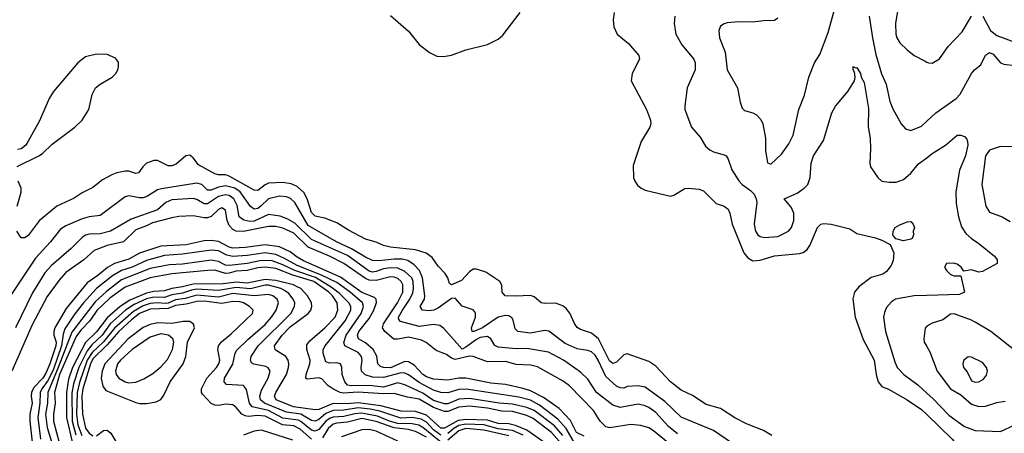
# Model space of a CAD drawing. Header units: inches. Extents: x 884549 to 1028252, y 526810 to 653624.
# Tile 493 of 656: x 944942 to 950432, y 593462 to 595771. Entities that reach past the tile are written whole.
import ezdxf

# ---------------------------------------------------------------- set-up
doc = ezdxf.new("R2010")
doc.units = ezdxf.units.IN
doc.header["$MEASUREMENT"] = 0
doc.layers.add('A9549', color=7, linetype='Continuous')
doc.layers.add('A9559', color=7, linetype='Continuous')

msp = doc.modelspace()

# ---------------------------------------------------------------- linework, layer by layer
at = {"layer": 'A9549', "color": 5}
for points, elevation in [([(949170, 595778.4), (949150, 595765.6), (949090, 595765.2), (949030, 595756.3), (948950, 595758.3), (948887, 595753), (948870, 595748.3), (948850, 595733.6), (948840.2, 595710), (948843.6, 595670), (948874.8, 595590), (948886.7, 595490), (948944, 595390), (948959.1, 595310), (948970, 595277.3), (948983.9, 595263.9), (949030, 595251.5), (949050, 595240.3), (949074.1, 595214.1), (949085.4, 595190), (949100.7, 595110), (949100.8, 595040.8), (949110.9, 594970.9), (949130, 594964), (949190, 595020.5), (949230, 595078.4), (949254.7, 595125.3), (949287.1, 595270), (949318, 595350), (949342.4, 595450), (949373.8, 595530), (949402.8, 595577.2), (949450, 595699.5), (949512.9, 595930)], 2160), ([(949838.6, 595830), (949824.7, 595750), (949827.6, 595690), (949833.2, 595670), (949850, 595642.3), (949890, 595602.7), (949930, 595571.5), (949990, 595538.7), (950000, 595534.5)], 2180), ([(947010, 595794.9), (947110, 595706.7), (947170, 595632.8), (947227.3, 595587.3), (947267.6, 595567.6), (947305.1, 595565.1), (947350, 595572.3), (947430, 595601.8), (947550, 595632.2), (947610, 595661.2), (947635.7, 595684.3), (947732.1, 595810)], 2120), ([(948257.6, 595810), (948250.4, 595770), (948254.9, 595730), (948273, 595690), (948337.3, 595637.3), (948394, 595570), (948398.8, 595550), (948356.5, 595470), (948352, 595430), (948437, 595270), (948459.5, 595210), (948462, 595190), (948455.8, 595170), (948406.7, 595090), (948363.1, 594956.9), (948364.7, 594890), (948371.5, 594870), (948386.9, 594846.9), (948407, 594830), (948430, 594819.3), (948570, 594786.4), (948590, 594791.6), (948650, 594827.7), (948670, 594830.3), (948730, 594824.7), (948754.9, 594814.9), (948825.5, 594745.5), (948870.1, 594730.1), (948892.7, 594712.7), (948901.8, 594690), (948914.7, 594630), (948980.1, 594470), (949001.4, 594441.4), (949030, 594425.3), (949070, 594428.3), (949150, 594452), (949290, 594465.4), (949310, 594472.1), (949332.3, 594487.7), (949348, 594510), (949390, 594610.4), (949409.6, 594630), (949426.3, 594633.7), (949466, 594630), (949570, 594602.7), (949610, 594578), (949713.4, 594553.4), (949750, 594539.5), (949795.1, 594515.1), (949816.8, 594470), (949813.2, 594426.8), (949801.4, 594398.6), (949775.1, 594364.9), (949755.3, 594350), (949689, 594331), (949620.1, 594279.9), (949595.9, 594250), (949587.1, 594212.9), (949600.9, 594110), (949645.3, 593985.3), (949705.8, 593870), (949717, 593790), (949729, 593749), (949750, 593723.9), (949790, 593706.3), (949890, 593649.5), (949970, 593595.4), (950000, 593566.5)], 2120), ([(948594.2, 595790), (948591.3, 595750), (948601.2, 595690), (948634.2, 595630), (948700.2, 595550), (948709.3, 595529.3), (948708.4, 595490), (948664.4, 595390), (948650.3, 595290), (948651.7, 595270), (948687.1, 595170), (948735.9, 595115.9), (948765.7, 595065.7), (948790, 595043.9), (948810, 595033.2), (948870, 595016.9), (948881.6, 595010), (948892.7, 594992.7), (948912.5, 594932.5), (948951.5, 594871.5), (948970.5, 594850), (949017.5, 594817.5), (949037.3, 594797.3), (949049.2, 594770), (949052, 594750), (949036.5, 594630), (949045.6, 594590), (949058.3, 594570), (949070, 594560.2), (949094.3, 594554.3), (949170, 594561.5), (949229.7, 594590), (949246.2, 594610), (949258, 594650), (949258.5, 594690), (949244.6, 594724.6), (949205.1, 594770), (949276.6, 594803.4), (949316.9, 594830), (949335.8, 594850), (949349.8, 594890), (949355, 594970), (949368.7, 595010), (949423.2, 595096.8), (949469.8, 595250), (949490, 595288), (949559.5, 595370), (949596.9, 595430), (949600.5, 595450), (949597.4, 595477.4), (949589.7, 595490), (949589.7, 595510.3), (949602, 595502), (949610, 595503), (949630, 595470.4), (949634.4, 595450), (949650, 595420.4), (949675.7, 595275.7), (949672.3, 595172.3), (949683.3, 595110), (949686.3, 595050), (949682.2, 594970), (949686, 594950), (949726.5, 594890), (949750, 594870.3), (949790, 594863.2), (949830, 594863.8), (949870, 594878), (949910, 594914), (949954, 594966), (950000, 595000.5)], 2140), ([(949678, 595790), (949696.3, 595670), (949716.3, 595576.3), (949747.7, 595467.7), (949773.4, 595410), (949794.5, 595314.5), (949810, 595273.4), (949857, 595190), (949881.8, 595161.8), (949910, 595152), (949970, 595177), (950000, 595204)], 2160), ([(944927.8, 594952.2), (945049.6, 595010), (945070, 595023.8), (945123.4, 595076.6), (945249.8, 595170), (945289.9, 595210), (945327.2, 595270), (945346.7, 595353.3), (945365.7, 595390), (945390, 595411.6), (945458.5, 595450), (945477.8, 595470), (945488.7, 595490), (945493.8, 595510), (945492.8, 595532.8), (945476.8, 595556.8), (945430, 595576.8), (945370, 595577.8), (945310, 595562.5), (945266, 595530), (945130, 595369.7), (945107.3, 595330), (945052.9, 595207.1), (944990, 595093.2), (944975.5, 595070), (944950, 595049.5), (944930, 595046.6)], 2120), ([(949136.3, 593450), (949090, 593477.1), (948995.3, 593515.3), (948930, 593547.9), (948850, 593599.8), (948770, 593622.3), (948694, 593674), (948630, 593702.2), (948570.8, 593750), (948490, 593837.3), (948450, 593862.7), (948330, 593905.1), (948310, 593900.9), (948270, 593859.2), (948250, 593852.3), (948230, 593866.9), (948169.6, 593989.6), (948130, 594021.4), (948070, 594041.7), (948050, 594052.9), (948035, 594075), (948010, 594133.1), (947990, 594158), (947970, 594173.7), (947930, 594188.4), (947870, 594186), (947850, 594189.8), (947810, 594223.1), (947790, 594231.9), (947707.6, 594227.6), (947649.6, 594230), (947632.6, 594250), (947629.8, 594289.8), (947618.7, 594310), (947541.3, 594361.3), (947490, 594378.8), (947470, 594378.8), (947450, 594364.2), (947405.3, 594314.7), (947350, 594291.5), (947337.8, 594297.8), (947329, 594330), (947314.9, 594354.9), (947274.6, 594394.6), (947242.8, 594442.8), (947208, 594468), (947150, 594486.6), (947010, 594500.8), (946969.9, 594509.9), (946930, 594528.1), (946870, 594546.4), (946775.8, 594595.8), (946710, 594637.1), (946643.7, 594663.7), (946590, 594673.5), (946570, 594694.2), (946545.4, 594770), (946525.8, 594805.8), (946490, 594839.9), (946455.5, 594855.5), (946410, 594862.7), (946330, 594857.7), (946311.1, 594848.9), (946270, 594816.5), (946250, 594818.9), (946110, 594897.1), (946090, 594904.1), (946050, 594904.7), (946029.7, 594910), (945940, 594960), (945910, 594999.8), (945890, 595014), (945868.5, 595011.5), (945815.5, 594964.5), (945790, 594954.5), (945770, 594954.6), (945710, 594984.6), (945690, 594985), (945650, 594969.1), (945628.7, 594950), (945604.7, 594915.3), (945590, 594911.6), (945550, 594924.4), (945530, 594925.9), (945484, 594916), (945455.6, 594904.4), (945403.9, 594876.1), (945350, 594833.7), (945290, 594804.2), (945245.7, 594774.3), (945150, 594729.9), (945051.6, 594648.4), (944990, 594566.6), (944970, 594552.8), (944950, 594552.3), (944926, 594590)], 2120), ([(948993.5, 593353.5), (948810, 593478.7), (948630, 593552.4), (948539.5, 593639.5), (948430, 593719.9), (948390, 593727.3), (948330, 593723.2), (948310, 593714.8), (948290, 593716.5), (948270, 593726), (948210, 593778.6), (948168.5, 593870), (948150, 593898.1), (948130, 593916.7), (948110, 593924.6), (948050, 593933), (947983.5, 593963.5), (947891.8, 594031.8), (947870, 594035.4), (947790, 594020.4), (947719.6, 594030), (947705.5, 594045.5), (947693.5, 594093.5), (947686.3, 594106.3), (947670, 594117.3), (947650, 594120.3), (947610, 594110.4), (947522, 594050), (947473.6, 594030), (947464.2, 594030), (947461, 594050), (947483.2, 594110), (947483.8, 594130), (947479.5, 594139.5), (947470, 594152.1), (947410, 594172.2), (947370, 594215.7), (947350, 594214.8), (947277.4, 594162.6), (947250.5, 594149.5), (947225.2, 594145.2), (947187.7, 594150), (947174.8, 594170), (947199.2, 594210), (947200.7, 594230), (947187.8, 594330), (947171, 594371), (947141.7, 594401.7), (947107.1, 594427.1), (947074.5, 594434.5), (947030, 594434.3), (946945, 594425), (946910, 594426.8), (946870, 594444.8), (946792.4, 594492.4), (946708, 594530), (946550, 594622), (946476.3, 594750), (946452.3, 594772.3), (946430, 594782.5), (946390, 594785.2), (946330, 594771.7), (946287.5, 594730), (946270, 594717.6), (946250, 594713.3), (946228.9, 594728.9), (946171.3, 594810), (946142.6, 594830), (946090, 594843.8), (946050, 594835.8), (946010, 594818.8), (945990, 594819.9), (945958.3, 594850), (945930, 594858.6), (945732.6, 594827.4), (945710, 594820.5), (945654.6, 594785.4), (945630, 594776.7), (945610, 594775.6), (945550, 594787.4), (945530, 594782.8), (945390, 594678.2), (945330, 594670.5), (945290, 594659.9), (945199.6, 594620.4), (945170, 594602.4), (945114.3, 594530), (945030, 594440.5), (944878.6, 594210)], 2140), ([(944929, 594730), (944951.2, 594808.8), (944951.3, 594830), (944934.4, 594870)], 2120), ([(948610, 593459.2), (948560.5, 593500.5), (948490, 593577.8), (948450, 593606.5), (948430, 593615.8), (948390, 593624.2), (948290, 593606.5), (948250, 593618.5), (948158.7, 593690), (948110, 593763.7), (948070, 593803.7), (947973.5, 593870), (947890, 593914.6), (947770, 593935.8), (947710, 593934.2), (947610, 593943.1), (947591.9, 593951.9), (947569, 593990), (947550, 594002.5), (947510, 593996.4), (947490, 593986.6), (947430, 593942.1), (947410, 593932.6), (947307.9, 594047.9), (947284.2, 594064.2), (947250, 594069.9), (947170, 594058.7), (947065.9, 594085.9), (947056.9, 594096.9), (947054.9, 594110), (947076, 594150), (947118.4, 594210), (947133.3, 594246.7), (947137.3, 594270), (947135.9, 594310), (947128.2, 594330), (947090, 594366.1), (947050, 594383.6), (947010, 594386.5), (946970, 594379.6), (946930, 594364.4), (946910, 594362.2), (946890, 594366.6), (946770, 594453.9), (946570, 594543.4), (946475.6, 594635.6), (946437.9, 594657.9), (946394.4, 594674.4), (946330, 594682.8), (946250, 594645.8), (946224.7, 594644.7), (946192.1, 594652.1), (946166.1, 594670), (946154.2, 594734.2), (946136.9, 594770), (946110, 594789.9), (946090, 594793.8), (946050, 594783.1), (945990, 594743.1), (945970, 594743.5), (945930, 594766.5), (945910, 594772.5), (945790, 594766), (945756.3, 594750), (945710.1, 594709.9), (945562.8, 594657.2), (945449.3, 594590.7), (945390, 594575.8), (945330, 594574.2), (945310, 594568.7), (945290, 594555.5), (945230, 594492.9), (945120.3, 594399.7), (945083, 594357), (945013.8, 594246.2), (944918.2, 594050)], 2160), ([(948629.7, 593349.7), (948476.9, 593476.9), (948450, 593493.3), (948405.5, 593505.5), (948350, 593512.1), (948233.4, 593493.4), (948210, 593499), (948178.4, 593530), (948141.1, 593590), (948007.6, 593727.6), (947973.1, 593753.1), (947830, 593833.7), (947790, 593843.2), (947710, 593846.7), (947650, 593863.3), (947550, 593861.7), (947470, 593891.4), (947450, 593892.3), (947370, 593874.8), (947350, 593880.8), (947322.3, 593902.3), (947264.9, 593924.9), (947208.7, 593968.7), (947181.8, 593981.8), (947110, 593999.2), (947050, 593986.9), (947028.1, 593988.1), (946977.8, 594030), (946965.7, 594050), (946970, 594073.1), (947048, 594190), (947077.8, 594250), (947078.6, 594290), (947069, 594310), (947050, 594325.8), (947030, 594333.7), (947010, 594335.3), (946930, 594315.4), (946890, 594316.8), (946870, 594326.1), (946750, 594409.2), (946670, 594450.9), (946550, 594501.8), (946470, 594579.1), (946410, 594607.5), (946370, 594615.8), (946330, 594617.1), (946190, 594589.2), (946150, 594590.8), (946130, 594599.9), (946110, 594622.9), (946098.8, 594650), (946090, 594707.3), (946070, 594719.8), (946050, 594712.2), (946010, 594672.8), (945990, 594664.8), (945970, 594664.6), (945910, 594676.5), (945830, 594671.6), (945790, 594665.5), (945683, 594637), (945650, 594619.4), (945590, 594597.2), (945521.6, 594530), (945430.3, 594509.7), (945357.4, 594482.6), (945300.1, 594430), (945199.9, 594360.1), (945162.5, 594317.5), (945094.6, 594225.4), (945012.5, 594067.5), (944898.1, 593810)], 2180), ([(948090, 593446.8), (948047.3, 593467.3), (948014.1, 593534.1), (947950, 593599.8), (947862, 593662), (947790, 593699.5), (947750, 593712.5), (947650, 593733.9), (947570, 593741.6), (947430.1, 593769.9), (947390, 593769.6), (947330, 593758.6), (947250, 593764.9), (947210, 593778.1), (947190, 593789.6), (947141.8, 593841.8), (947110, 593861.7), (947090, 593862.3), (947010, 593828.6), (946970, 593828.8), (946954.2, 593834.2), (946939.5, 593850), (946932.6, 593892.6), (946913.4, 593930), (946870, 593967.8), (946831.5, 593990), (946824.8, 594010), (946832.6, 594030), (946890, 594103.7), (946916, 594150), (946931.4, 594191.4), (946930.4, 594210), (946919.7, 594219.7), (946850, 594249), (946730, 594334.5), (946525, 594425), (946490, 594444.5), (946450, 594475), (946390, 594502.1), (946310, 594513.9), (946201.3, 594498.7), (946130, 594495.3), (946110, 594500.9), (946050, 594532.9), (946010, 594538.5), (945970, 594536.3), (945870, 594513.9), (945730, 594506.6), (945610, 594468.1), (945550, 594434.7), (945470, 594410.6), (945432.1, 594387.9), (945377.4, 594342.6), (945318.3, 594301.7), (945200.8, 594159.2), (945137.3, 594050), (945132.3, 594030), (945133.4, 594010), (945144.6, 593970), (945144.2, 593950), (945110, 593849.9), (945090, 593801.5), (945071.2, 593770), (945021.6, 593718.4), (945007.4, 593690), (945005.4, 593670), (945010.9, 593630), (944998.6, 593570), (944998.2, 593530), (945012.6, 593412.6)], 2220), ([(948030, 593419.1), (947989.7, 593489.7), (947942.1, 593542.1), (947839.7, 593619.7), (947790, 593646.6), (947724.4, 593664.4), (947431, 593709), (947390, 593707), (947330, 593688.3), (947290, 593689.9), (947250, 593702.7), (947170, 593745), (947110, 593788.9), (947090, 593798.2), (947070, 593799.1), (946970, 593773.9), (946910, 593775.1), (946867.8, 593787.8), (946847.3, 593810), (946845.4, 593830), (946852, 593870), (946848.7, 593890), (946830, 593912.9), (946754.5, 593950), (946749.2, 593969.2), (946763.3, 594010), (946845.2, 594130), (946859.1, 594170), (946853.1, 594190), (946784.6, 594250), (946710, 594303.6), (946624.1, 594344.1), (946490, 594398), (946418.4, 594438.4), (946370, 594459.7), (946310, 594469.5), (946210, 594454.6), (946130, 594449.7), (946097.2, 594457.2), (946050, 594481.1), (946010, 594485.2), (945850, 594462.4), (945750, 594454.5), (945650, 594426.2), (945570, 594389.2), (945510, 594371), (945458.9, 594341.1), (945370.2, 594269.8), (945297.7, 594190), (945250, 594129.9), (945194.3, 594045.7), (945183.9, 594016.1), (945174.8, 593950), (945130, 593820.6), (945101.8, 593758.2), (945065.5, 593710), (945055.7, 593690), (945055.3, 593630), (945042.9, 593550), (945058, 593430)], 2240), ([(947970, 593449.3), (947923.6, 593503.6), (947810, 593589), (947770, 593606.9), (947690, 593624.5), (947614.7, 593630), (947450, 593657.2), (947390, 593652.3), (947330, 593627.4), (947310, 593626), (947250, 593645.1), (947190, 593685.6), (947090, 593732.3), (947050, 593743.3), (946970, 593720.1), (946890, 593728.9), (946790, 593726.9), (946770.3, 593730.3), (946755.2, 593750), (946740.8, 593790), (946737.5, 593830), (946730.7, 593850), (946710, 593856), (946670, 593854.3), (946650, 593860.9), (946633.5, 593910), (946633.6, 593930), (946645.2, 593950), (946756.1, 594090), (946789.2, 594150), (946788.3, 594170), (946776.7, 594190), (946724.3, 594244.3), (946678.6, 594278.6), (946591, 594331), (946475.6, 594370), (946410, 594402), (946350, 594424.1), (946290, 594426.4), (946210, 594410.2), (946110, 594398.5), (946090, 594400.7), (946050, 594421.5), (946010, 594427.8), (945850, 594405.6), (945777.3, 594402.7), (945670, 594381.7), (945510, 594318.6), (945426.2, 594253.8), (945363.6, 594196.4), (945232.6, 594027.4), (945157.6, 593830), (945098.2, 593690), (945097.7, 593630), (945086.3, 593570), (945095.4, 593495.4), (945120.5, 593410)], 2260), ([(947962.8, 593402.8), (947907, 593467), (947804.4, 593544.4), (947770, 593562), (947690, 593583.6), (947630, 593586), (947550, 593602.7), (947450, 593613.4), (947390, 593607.3), (947330, 593584.9), (947310, 593584.3), (947250, 593607), (947170, 593653.7), (947104.7, 593664.7), (947030, 593684.3), (946970, 593682.1), (946830, 593691.5), (946746.9, 593686.9), (946729.9, 593690), (946688.7, 593710), (946661.1, 593730), (946626.9, 593766.9), (946610, 593772.1), (946544.5, 593764.5), (946537.1, 593770), (946538.7, 593790), (946560.2, 593850), (946561.3, 593870), (946543.3, 593930), (946544.1, 593955.9), (946560.8, 593979.2), (946643.7, 594050), (946700.3, 594110), (946716.8, 594150), (946711.5, 594190), (946686.4, 594230), (946666, 594250), (946582.9, 594310), (946465.1, 594345.1), (946370, 594381.4), (946310, 594389), (946270, 594384.9), (946210, 594370.2), (946150, 594366.3), (946110, 594355.4), (946090, 594354.9), (946030, 594372.2), (945991.5, 594371.5), (945790, 594351.9), (945670, 594330.7), (945530, 594277.5), (945444.1, 594215.9), (945372.7, 594147.3), (945333.5, 594090), (945282.5, 594037.5), (945256.6, 594003.4), (945164, 593790), (945136.8, 593690), (945140.6, 593630), (945130.2, 593569.8), (945130.4, 593530), (945163.9, 593403.9)], 2280), ([(947869.9, 593409.9), (947770, 593479.8), (947706.7, 593506.7), (947670, 593514.3), (947610, 593516.3), (947550, 593536.3), (947430, 593539.3), (947386.5, 593533.5), (947310, 593490.9), (947290, 593491.7), (947210, 593563.2), (947150, 593584.4), (947070, 593585.7), (946956.2, 593616.2), (946830, 593632.8), (946766.9, 593626.9), (946690, 593629), (946610, 593594.9), (946590, 593593.8), (946469.7, 593609.7), (946373.1, 593650), (946363.4, 593670), (946369.5, 593690), (946428.9, 593790), (946441.1, 593830), (946442.3, 593850), (946438.6, 593870), (946426.7, 593890), (946367.5, 593927.5), (946362.4, 593950), (946404.8, 594010), (946450, 594056.6), (946550.8, 594130), (946565, 594150), (946570.8, 594170), (946569.5, 594190), (946547.8, 594230), (946509.5, 594270), (946490, 594280.6), (946469.2, 594290), (946370, 594315.1), (946310, 594321.2), (946210, 594300.2), (946150, 594305.2), (946076.7, 594296.7), (945910, 594294.7), (945850, 594279.1), (945790, 594269.8), (945750, 594257.3), (945690, 594254.4), (945650, 594244.5), (945555.5, 594204.5), (945502.6, 594170), (945430, 594107.2), (945371.2, 594028.8), (945310, 593969.1), (945236.6, 593830), (945215.2, 593764.8), (945202.3, 593690), (945202.6, 593550), (945237.6, 593397.6)], 2320), ([(947290, 593451.9), (947250, 593482.1), (947210, 593524), (947180.6, 593540.6), (947130, 593551.4), (947066.8, 593546.8), (946950, 593585.8), (946896.5, 593596.5), (946830, 593603.8), (946750, 593591.6), (946690, 593590), (946650, 593573.2), (946610, 593539.9), (946590, 593529.7), (946570, 593534.6), (946510.4, 593570), (946430, 593579.6), (946307.3, 593630), (946285, 593650), (946280.8, 593670), (946290, 593702.3), (946327.7, 593770), (946338.2, 593810), (946328, 593828), (946315.3, 593835.3), (946247.9, 593847.9), (946235.5, 593855.5), (946228.6, 593870), (946232.7, 593890), (946271.2, 593950), (946454.4, 594130), (946475.3, 594170), (946475.5, 594190), (946467.9, 594210), (946442.4, 594242.4), (946419.4, 594259.4), (946398.5, 594270), (946330, 594289.3), (946310, 594288.5), (946230, 594268), (946150, 594275.7), (946050, 594259), (945930, 594265.8), (945899.3, 594260.7), (945850, 594244.2), (945790, 594234.9), (945750, 594219.7), (945690, 594222), (945650, 594212.5), (945579.7, 594180.3), (945531.2, 594148.8), (945446.8, 594073.2), (945401.6, 594010), (945344.1, 593955.9), (945317.7, 593922.3), (945271.7, 593830), (945241.7, 593738.3), (945233, 593687), (945234.6, 593530), (945254.5, 593454.5)], 2340), ([(947290, 593413.3), (947190, 593494.4), (947166.9, 593506.9), (947130, 593516), (947050, 593517.5), (947004.9, 593530), (946937, 593557), (946850, 593574.4), (946810, 593570.3), (946750, 593556.3), (946690, 593551.8), (946673.9, 593546.1), (946650, 593529.2), (946610, 593483.3), (946590, 593474.3), (946570, 593480.7), (946510, 593529), (946495.8, 593535.8), (946410, 593547.5), (946330, 593588.9), (946238.6, 593610), (946222.8, 593630), (946207.5, 593707.5), (946190.9, 593730), (946094.8, 593734.8), (946082.5, 593750), (946084.1, 593770), (946131.4, 593848.6), (946143.2, 593910), (946152.9, 593927.1), (946213.4, 593986.6), (946310, 594070.1), (946346.7, 594110), (946372.6, 594150), (946384.3, 594190), (946377.6, 594210), (946353.7, 594230), (946330, 594236.7), (946250, 594229.4), (946130, 594242.6), (946050, 594222.8), (945930, 594233), (945865.5, 594214.5), (945810, 594207.4), (945770, 594188.7), (945754.1, 594185.9), (945710, 594190.3), (945670, 594187.4), (945630, 594173.7), (945577.2, 594142.8), (945471.2, 594048.8), (945410, 593973.2), (945346.6, 593913.4), (945318.6, 593870), (945275.1, 593744.9), (945261.9, 593690), (945259.7, 593570), (945266.4, 593510), (945289.1, 593449.1)], 2360), ([(946570, 593430.4), (946505.1, 593485.1), (946470, 593503.3), (946408.3, 593510), (946310, 593557.9), (946270, 593561.2), (946216.1, 593556.1), (946199.6, 593559.6), (946181.1, 593570), (946150, 593607.2), (946130, 593620.5), (946090, 593625.7), (946050, 593618.1), (946030, 593619.5), (946010, 593627.9), (945960.9, 593680.9), (945955.5, 593690), (945955.2, 593710), (945985.1, 593770), (946039.1, 593830), (946051.8, 593850), (946057.8, 593870), (946047.2, 593930), (946049.9, 593950), (946066.9, 593973.1), (946122, 594018), (946240.7, 594130), (946243.5, 594150), (946224.4, 594170), (946190.6, 594190), (946170, 594195.9), (946130, 594197), (946070, 594186.7), (945970, 594199.5), (945930, 594198.4), (945870, 594182.2), (945810, 594175.6), (945770, 594158.4), (945670, 594154.2), (945610.7, 594130), (945565.1, 594094.9), (945494.3, 594030), (945430, 593955.7), (945350, 593877.1), (945337.7, 593850), (945294.2, 593710), (945289.2, 593670), (945291.5, 593570), (945310, 593490.8), (945330, 593463), (945350, 593447.4)], 2380), ([(950000, 594232), (949930, 594229.9), (949826, 594210), (949803.4, 594196.6), (949774.7, 594165.3), (949763.5, 594136.5), (949759.2, 594110), (949770.2, 594030), (949821, 593861), (949834.7, 593830), (949871, 593790), (949950, 593732.5), (950000, 593687)], 2140), ([(950000, 594061), (949999.4, 594060.6), (949990, 594048.7), (949982.6, 593990), (949984.9, 593970), (950000, 593946)], 2160), ([(947210, 593440), (947150, 593472.6), (947110, 593482.8), (947030, 593492.2), (946930, 593528.9), (946850, 593545.3), (946770, 593524.2), (946710, 593519.2), (946690, 593513.2), (946662.4, 593490), (946630, 593437.9)], 2380), ([(945370, 593448.9), (945410, 593477.5), (945430, 593480.5), (945450, 593462.7), (945490, 593397.2)], 2380), ([(946464.8, 593424.8), (946290, 593480.6), (946250, 593473.4), (946190, 593451.4)], 2420), ([(947050, 593418.2), (946930, 593475.1), (946890, 593483.6), (946850, 593481), (946736.8, 593443.2)], 2420), ([(947750, 593451), (947690, 593477.8), (947610, 593487.6), (947530, 593509.7), (947430, 593513.4), (947390, 593506), (947362, 593490), (947330, 593460.5)], 2340), ([(947670, 593447.3), (947530, 593479.8), (947430, 593489.3), (947390, 593476.4), (947330, 593423.3)], 2360)]:
    msp.add_lwpolyline(points, dxfattribs=dict(at, elevation=elevation))
for points, elevation in [([(949870, 594537.2), (949828, 594548), (949811.1, 594570), (949811.5, 594590), (949824.5, 594610), (949850, 594625.3), (949890, 594642.8), (949910, 594644.7), (949924.7, 594630), (949930.5, 594609.5), (949924.7, 594590), (949926, 594570), (949918.8, 594550), (949910, 594546.3)], 2120), ([(945853.5, 594086.5), (945790, 594075.5), (945710, 594078.3), (945670, 594070.2), (945630, 594053.1), (945546.3, 593990), (945416.4, 593850), (945402.5, 593810), (945397.3, 593770), (945404.8, 593724.8), (945421.8, 593701.8), (945590, 593633.8), (945612.2, 593627.8), (945650, 593628.6), (945702.6, 593637.4), (945730, 593651.5), (945745.8, 593674.2), (945780.4, 593750), (945854.2, 593850), (945869, 593890), (945877.2, 593970), (945916.5, 594050), (945911.1, 594071.1), (945890, 594085.4)], 2420), ([(945730, 594017), (945670, 593998.2), (945570.1, 593930), (945504.2, 593870), (945488, 593850), (945476.1, 593810), (945480.4, 593790), (945495.5, 593770), (945530, 593750.1), (945550, 593744.7), (945590, 593746.9), (945634.2, 593765.8), (945683.8, 593796.2), (945730, 593833.6), (945765.8, 593874.2), (945794.7, 593930), (945801.7, 593970), (945795.3, 593990), (945772.1, 594010)], 2440)]:
    msp.add_lwpolyline(points, close=True, dxfattribs=dict(at, elevation=elevation))
at = {"layer": 'A9559', "color": 5}
for points, elevation in [([(950000, 595534.5), (950010, 595530.3), (950030, 595528.8), (950070, 595551.7), (950118.8, 595621.2), (950196.7, 595703.3), (950250, 595790.2)], 2180), ([(950312.3, 595790), (950354.6, 595710), (950390, 595681.5), (950570, 595615)], 2180), ([(950000, 595204), (950051.2, 595250), (950164.5, 595330), (950185.6, 595354.4), (950250, 595470.5), (950265.6, 595490), (950300.9, 595519.1), (950327.8, 595572.2), (950350, 595588.3), (950370, 595578.9), (950410, 595529.2), (950430, 595521.8), (950490, 595514.6)], 2160), ([(950000, 595000.5), (950030, 595023), (950103.5, 595070), (950170, 595125.3), (950190, 595126.8), (950210, 595118.2), (950223.3, 595103.3), (950227.8, 595090), (950228.2, 595070), (950216, 595010), (950181.5, 594930), (950161.7, 594810), (950164.1, 594744.1), (950176.9, 594670), (950194.3, 594614.3), (950218.3, 594578.3), (950250, 594548.8), (950290, 594522.4), (950378, 594450), (950391.8, 594430), (950393, 594410), (950310, 594364.5), (950290, 594362), (950250, 594374), (950206.3, 594366.3), (950191.8, 594390), (950170, 594406.6), (950148.5, 594411.5), (950110.3, 594409.7), (950099.5, 594390), (950109.1, 594370), (950130, 594350.3), (950150, 594341.5), (950190, 594342), (950210, 594249.5), (950182.5, 594237.5), (950000, 594232)], 2140), ([(950530, 595062), (950410, 595062.2), (950350, 595042.6), (950326.6, 595010), (950305.9, 594850), (950330, 594730.4), (950350, 594696.5), (950420.3, 594670), (950465, 594645)], 2160), ([(950498.8, 593918.8), (950356.4, 594030), (950270, 594081.8), (950250, 594092.9), (950151.8, 594128.2), (950132.3, 594127.7), (950090, 594095.5), (950030, 594077.6), (950000, 594061)], 2160), ([(950000, 593946), (950017.7, 593917.7), (950057.6, 593810), (950131.2, 593711.2), (950190, 593677.2), (950250, 593624.7), (950290, 593612.8), (950326.5, 593613.5), (950390, 593633.7), (950437.8, 593642.2)], 2160), ([(950000, 593687), (950035.1, 593655.1), (950123.5, 593563.5), (950210, 593500.1), (950270, 593478), (950410, 593473), (950490, 593510.2)], 2140), ([(950000, 593566.5), (950141.5, 593430), (950175.2, 593390), (950204.4, 593344.4), (950254.6, 593290), (950284.2, 593250), (950296.4, 593230), (950307, 593190), (950330, 593157.6), (950370, 593118), (950410, 593096.3), (950426.5, 593030), (950436.4, 593016.4)], 2120)]:
    msp.add_lwpolyline(points, dxfattribs=dict(at, elevation=elevation))
at = {"layer": 'A9559', "color": 5, "elevation": 2180}
msp.add_lwpolyline([(950230, 593889.7), (950206.4, 593870), (950201.1, 593850), (950204.5, 593830), (950224.6, 593804.6), (950250, 593756), (950270, 593746.8), (950290, 593749.3), (950315.3, 593764.7), (950333, 593787), (950337.7, 593810), (950332.5, 593830), (950310, 593858), (950250, 593886.9)], close=True, dxfattribs=at)

doc.saveas('drawing.dxf')
